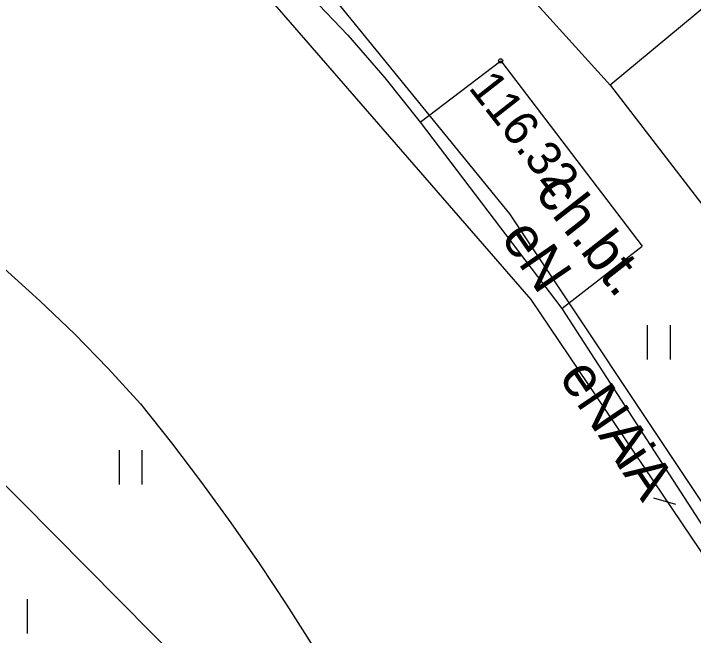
# Model space of a CAD drawing. Extents: x 6434771 to 6436222, y 5663454 to 5664782.
# Drawn here: x 6435538.13 to 6435552.95, y 5664195.83 to 5664209.37 of the extents above; entities that cross this region are included whole.
import ezdxf

# ---------------------------------------------------------------- set-up
doc = ezdxf.new("R2010")
doc.units = 0
for name, color, linetype in [('Warstwa 10', 7, 'Continuous'), ('Warstwa 12', 7, 'Continuous'), ('Warstwa 13', 7, 'Continuous'), ('Warstwa 21', 7, 'Continuous'), ('Warstwa 25', 7, 'Continuous'), ('Warstwa 4', 7, 'Continuous'), ('Warstwa 5', 7, 'Continuous'), ('Warstwa 7', 7, 'Continuous'), ('Warstwa 9', 7, 'Continuous')]:
    doc.layers.add(name, color=color, linetype=linetype)

msp = doc.modelspace()

# ---------------------------------------------------------------- linework, layer by layer
at = {"layer": 'Warstwa 10'}
for p, q in [((6435554.25, 5664210.405), (6435551.131, 5664207.81)), ((6435548.949, 5664210.23), (6435551.136, 5664207.804)), ((6435551.136, 5664207.804), (6435553.131, 5664205.219))]:
    msp.add_line(p, q, dxfattribs=at)
at = {"layer": 'Warstwa 12'}
for points in [[(6435543.14, 5664211.79), (6435542.47, 5664211.12), (6435549.4, 5664203.14), (6435554.12, 5664196.16), (6435556.361, 5664190.713)], [(6435543.59, 5664211.57), (6435548.935, 5664205.011), (6435553.287, 5664198.478), (6435555.279, 5664195.344), (6435557.325, 5664190.699)]]:
    msp.add_lwpolyline(points, dxfattribs=at)
at = {"layer": 'Warstwa 21'}
for p, q in [((6435548.949, 5664210.23), (6435551.136, 5664207.804)), ((6435551.136, 5664207.804), (6435553.131, 5664205.219))]:
    msp.add_line(p, q, dxfattribs=at)
at = {"layer": 'Warstwa 25'}
msp.add_circle((6435548.746, 5664208.343), 0.045, dxfattribs=at)
at = {"layer": 'Warstwa 4'}
msp.add_lwpolyline([(6435552.565, 5664198.68), (6435552.083, 5664198.814)], dxfattribs=at)
at = {"layer": 'Warstwa 5'}
for p, q in [((6435544.56, 5664209.796), (6435545.412, 5664208.903)), ((6435545.412, 5664208.903), (6435546.223, 5664207.972)), ((6435546.989, 5664207.004), (6435548.746, 5664208.343)), ((6435548.746, 5664208.343), (6435551.827, 5664204.306)), ((6435546.223, 5664207.972), (6435546.989, 5664207.004)), ((6435550.08, 5664202.947), (6435551.827, 5664204.306)), ((6435537.922, 5664203.815), (6435538.703, 5664203.117)), ((6435538.703, 5664203.117), (6435539.459, 5664202.393)), ((6435550.08, 5664202.947), (6435553.428, 5664197.766)), ((6435551.948, 5664201.833), (6435551.948, 5664202.583)), ((6435552.448, 5664201.833), (6435552.448, 5664202.583)), ((6435539.459, 5664202.393), (6435540.19, 5664201.643)), ((6435540.19, 5664201.643), (6435540.895, 5664200.868)), ((6435540.895, 5664200.868), (6435541.57, 5664200.018)), ((6435541.57, 5664200.018), (6435542.227, 5664199.155)), ((6435540.435, 5664199.114), (6435540.435, 5664199.864)), ((6435540.935, 5664199.114), (6435540.935, 5664199.864)), ((6435542.227, 5664199.155), (6435542.866, 5664198.278)), ((6435542.866, 5664198.278), (6435543.486, 5664197.388)), ((6435543.486, 5664197.388), (6435544.087, 5664196.485)), ((6435538.435, 5664195.864), (6435538.435, 5664196.614)), ((6435544.087, 5664196.485), (6435544.669, 5664195.569))]:
    msp.add_line(p, q, dxfattribs=at)
at = {"layer": 'Warstwa 7'}
msp.add_lwpolyline([(6435468.996, 5664191.765), (6435494.352, 5664209.18), (6435531.175, 5664205.935), (6435546.135, 5664190.834)], dxfattribs=at)
at = {"layer": 'Warstwa 9'}
for p, q in [((6435544.56, 5664209.796), (6435545.412, 5664208.903)), ((6435545.412, 5664208.903), (6435546.223, 5664207.972)), ((6435546.989, 5664207.004), (6435548.746, 5664208.343)), ((6435548.746, 5664208.343), (6435551.827, 5664204.306)), ((6435546.223, 5664207.972), (6435546.989, 5664207.004)), ((6435546.989, 5664207.004), (6435550.08, 5664202.947)), ((6435546.989, 5664207.004), (6435550.08, 5664202.947)), ((6435550.08, 5664202.947), (6435551.827, 5664204.306)), ((6435537.922, 5664203.815), (6435538.703, 5664203.117)), ((6435538.703, 5664203.117), (6435539.459, 5664202.393)), ((6435550.08, 5664202.947), (6435553.428, 5664197.766)), ((6435539.459, 5664202.393), (6435540.19, 5664201.643)), ((6435540.19, 5664201.643), (6435540.895, 5664200.868)), ((6435540.895, 5664200.868), (6435541.57, 5664200.018)), ((6435541.57, 5664200.018), (6435542.227, 5664199.155)), ((6435542.227, 5664199.155), (6435542.866, 5664198.278)), ((6435542.866, 5664198.278), (6435543.486, 5664197.388)), ((6435543.486, 5664197.388), (6435544.087, 5664196.485)), ((6435544.087, 5664196.485), (6435544.669, 5664195.569))]:
    msp.add_line(p, q, dxfattribs=at)

# ---------------------------------------------------------------- texts
at = {"layer": 'Warstwa 13'}
for s, rotation, p in [('eN', 304.3609, (6435548.732, 5664204.492)), ('eNA', 304.0687, (6435549.995, 5664201.457)), ('iA', 304.0687, (6435551.243, 5664199.588))]:
    msp.add_text(s, height=0.9, rotation=rotation, dxfattribs=at).set_placement(p)
at = {"layer": 'Warstwa 25'}
msp.add_text('116.32', height=0.75, rotation=308.045, dxfattribs=at).set_placement((6435548.026, 5664207.752))
at = {"layer": 'Warstwa 9'}
msp.add_text('ch.bt.', height=0.9, rotation=308.045, dxfattribs=at).set_placement((6435549.473, 5664205.46))

doc.saveas('drawing.dxf')
